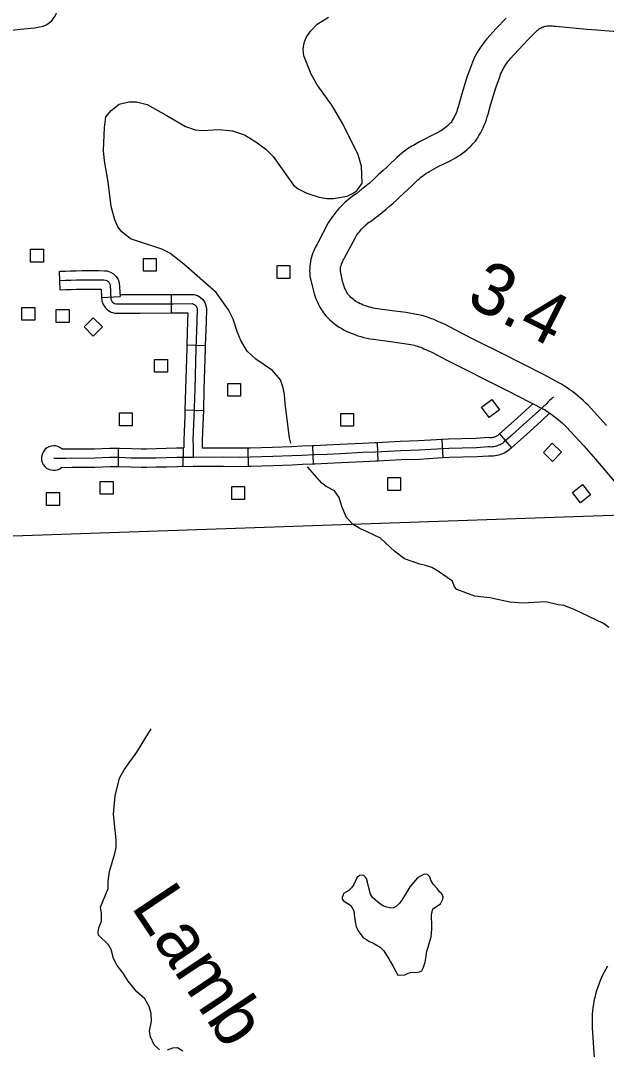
# Model space of a CAD drawing. Extents: x -19 to 366, y -4 to 359.
# Drawn here: x 132.483 to 133.386, y 200.288 to 201.873 of the extents above; entities that cross this region are included whole.
import ezdxf

# ---------------------------------------------------------------- set-up
doc = ezdxf.new("R2010")
doc.units = 0
for name, color, linetype in [('Level 10', 7, 'Continuous'), ('Level 32', 7, 'Continuous'), ('Level 35', 7, 'Continuous'), ('Level 45', 7, 'Continuous'), ('Level 48', 7, 'Continuous'), ('Level 5', 7, 'Continuous'), ('Level 56', 7, 'Continuous'), ('Level 60', 7, 'Continuous')]:
    doc.layers.add(name, color=color, linetype=linetype)

msp = doc.modelspace()

# ---------------------------------------------------------------- linework, layer by layer
at = {"layer": 'Level 10'}
for p, q in [((133.0744, 201.6717), (133.0738, 201.6713)), ((133.292, 201.2726), (133.2919, 201.2727))]:
    msp.add_line(p, q, dxfattribs=at)
for points in [[(133.2318, 201.8771), (133.2158, 201.8606), (133.2019, 201.8452), (133.199, 201.8418), (133.1965, 201.8385), (133.1939, 201.835), (133.1915, 201.8314), (133.1893, 201.8279), (133.1871, 201.8242), (133.185, 201.8204), (133.183, 201.8167), (133.1813, 201.8129), (133.1795, 201.809), (133.1779, 201.8049), (133.1765, 201.8011), (133.1712, 201.7859), (133.1622, 201.7565), (133.1581, 201.7419), (133.1571, 201.7386), (133.1563, 201.7358), (133.1553, 201.7332), (133.1543, 201.7305), (133.1531, 201.7279), (133.1518, 201.7253), (133.1505, 201.7227), (133.1491, 201.7203), (133.1476, 201.7178), (133.1466, 201.7164), (133.1457, 201.7154), (133.1439, 201.7136), (133.1421, 201.7118), (133.1402, 201.7101), (133.1382, 201.7084), (133.1362, 201.7069), (133.1341, 201.7054), (133.132, 201.704), (133.1297, 201.7026), (133.1275, 201.7014), (133.1252, 201.7002), (133.1222, 201.6988), (133.1141, 201.6947), (133.1061, 201.6905), (133.0982, 201.6863), (133.0901, 201.6819), (133.086, 201.6795), (133.082, 201.677), (133.078, 201.6743), (133.0744, 201.6717)], [(133.1024, 201.6335), (133.1053, 201.6356), (133.1079, 201.6374), (133.1106, 201.6391), (133.1133, 201.6407), (133.1206, 201.6446), (133.128, 201.6486), (133.1356, 201.6525), (133.143, 201.6562), (133.1462, 201.6577), (133.15, 201.6597), (133.1537, 201.6618), (133.1574, 201.664), (133.161, 201.6664), (133.1645, 201.6689), (133.1678, 201.6715), (133.1711, 201.6742), (133.1743, 201.6771), (133.1774, 201.6801), (133.1804, 201.6831), (133.1841, 201.6873), (133.1873, 201.692), (133.1897, 201.6959), (133.192, 201.6999), (133.1941, 201.7039), (133.1961, 201.708), (133.1979, 201.7122), (133.1996, 201.7164), (133.2012, 201.7208), (133.2025, 201.7251), (133.2036, 201.729), (133.2076, 201.743), (133.2163, 201.7713), (133.2211, 201.7852), (133.2221, 201.788), (133.2231, 201.7905), (133.2243, 201.7931), (133.2255, 201.7957), (133.2268, 201.7982), (133.2281, 201.8006), (133.2296, 201.803), (133.2311, 201.8055), (133.2327, 201.8077), (133.2343, 201.81), (133.2361, 201.8123), (133.2377, 201.8143), (133.2504, 201.8282), (133.2656, 201.8439), (133.2781, 201.8566), (133.2793, 201.8578), (133.2803, 201.8587), (133.2814, 201.8595), (133.2824, 201.8603), (133.2835, 201.861), (133.2847, 201.8617), (133.2859, 201.8623), (133.287, 201.8629), (133.2883, 201.8634), (133.2895, 201.8638), (133.2908, 201.8642), (133.2916, 201.8644), (133.293, 201.8646), (133.295, 201.8649), (133.297, 201.865), (133.2991, 201.8651), (133.3011, 201.865), (133.3031, 201.8649), (133.3052, 201.8648), (133.3081, 201.8644), (133.3243, 201.8629), (133.34, 201.8615), (133.3558, 201.8601), (133.3714, 201.8589), (133.4025, 201.8564)], [(133.0738, 201.6713), (133.0704, 201.6686), (133.0667, 201.6655), (133.0632, 201.6623), (133.0601, 201.6593), (133.0539, 201.6534), (133.0477, 201.6475), (133.0415, 201.6417), (133.035, 201.6358), (133.0302, 201.6312), (133.0255, 201.627), (133.0208, 201.6228), (133.016, 201.6187), (133.0111, 201.6147), (133.0062, 201.6107), (133.0012, 201.6069), (132.9965, 201.6034), (132.9944, 201.602), (132.9915, 201.5999), (132.9887, 201.5977), (132.986, 201.5955), (132.9833, 201.5932), (132.9808, 201.5908), (132.9783, 201.5884), (132.9761, 201.5861), (132.9737, 201.5835), (132.9711, 201.5806), (132.9686, 201.5776), (132.9662, 201.5744), (132.9639, 201.5713), (132.9616, 201.5681), (132.9595, 201.5648), (132.9574, 201.5613), (132.9411, 201.5305), (132.94, 201.5287), (132.9387, 201.5262), (132.9373, 201.5235), (132.936, 201.5208), (132.9349, 201.5182), (132.9338, 201.5154), (132.9326, 201.5123), (132.9315, 201.5088), (132.9306, 201.5053), (132.9299, 201.5019), (132.9293, 201.4983), (132.9289, 201.4946), (132.9287, 201.491), (132.9286, 201.4875), (132.9287, 201.484), (132.9291, 201.4792), (132.9325, 201.4642), (132.9333, 201.4605), (132.9344, 201.4562), (132.9357, 201.4519), (132.9372, 201.4476), (132.9388, 201.4435), (132.9405, 201.4394), (132.9424, 201.4354), (132.9445, 201.4314), (132.9468, 201.4275), (132.9499, 201.4226), (132.9537, 201.4182), (132.9568, 201.4149), (132.96, 201.4118), (132.9634, 201.4088), (132.9669, 201.406), (132.9705, 201.4033), (132.9743, 201.4007), (132.9781, 201.3984), (132.982, 201.3962), (132.9861, 201.3941), (132.9902, 201.3923), (132.994, 201.3908), (132.9982, 201.3892), (133.0028, 201.3875), (133.0075, 201.3861), (133.0122, 201.3848), (133.0169, 201.3837), (133.0217, 201.3828), (133.0266, 201.382), (133.0307, 201.3816), (133.0495, 201.379), (133.0706, 201.3763), (133.0847, 201.3739), (133.0873, 201.3734), (133.0897, 201.3728), (133.0923, 201.3721), (133.0948, 201.3714), (133.0972, 201.3706), (133.0996, 201.3697), (133.102, 201.3687), (133.1046, 201.3675), (133.1169, 201.362), (133.14, 201.35), (133.1656, 201.3369), (133.2042, 201.3177), (133.2341, 201.3024), (133.2683, 201.2853), (133.2904, 201.2736), (133.292, 201.2726)], [(133.3171, 201.3128), (133.314, 201.3146), (133.29, 201.3274), (133.2555, 201.3447), (133.2255, 201.36), (133.1869, 201.3791), (133.1617, 201.3921), (133.1376, 201.4046), (133.124, 201.4107), (133.1205, 201.4123), (133.1167, 201.4138), (133.1129, 201.4152), (133.109, 201.4165), (133.1051, 201.4177), (133.1012, 201.4187), (133.0972, 201.4197), (133.0933, 201.4204), (133.0776, 201.4232), (133.0557, 201.4259), (133.0367, 201.4285), (133.033, 201.429), (133.0298, 201.4295), (133.0267, 201.43), (133.0237, 201.4308), (133.0207, 201.4316), (133.0176, 201.4325), (133.0147, 201.4335), (133.0114, 201.4348), (133.0087, 201.4359), (133.0064, 201.4369), (133.0042, 201.438), (133.0021, 201.4392), (133, 201.4405), (132.9979, 201.4419), (132.996, 201.4434), (132.994, 201.4449), (132.9922, 201.4466), (132.9904, 201.4483), (132.9888, 201.45), (132.988, 201.4509), (132.9873, 201.452), (132.986, 201.4543), (132.9848, 201.4566), (132.9837, 201.4589), (132.9826, 201.4614), (132.9817, 201.4638), (132.9808, 201.4663), (132.9801, 201.4688), (132.9794, 201.4713), (132.9787, 201.4745), (132.976, 201.4864), (132.976, 201.4865), (132.976, 201.4878), (132.976, 201.4893), (132.9761, 201.4906), (132.9762, 201.4918), (132.9764, 201.4931), (132.9767, 201.4945), (132.9771, 201.4958), (132.9775, 201.497), (132.978, 201.4986), (132.9786, 201.4999), (132.9792, 201.5014), (132.9798, 201.5027), (132.9805, 201.504), (132.9813, 201.5054), (132.9825, 201.5075), (132.9986, 201.5379), (132.9998, 201.5399), (133.0011, 201.5419), (133.0025, 201.5439), (133.004, 201.5459), (133.0054, 201.5478), (133.007, 201.5497), (133.0087, 201.5516), (133.0106, 201.5536), (133.0122, 201.5553), (133.0136, 201.5567), (133.0151, 201.5581), (133.0165, 201.5594), (133.0181, 201.5606), (133.0196, 201.5618), (133.0212, 201.563), (133.0238, 201.5646), (133.0298, 201.5691), (133.0354, 201.5735), (133.041, 201.5779), (133.0464, 201.5824), (133.0518, 201.587), (133.0572, 201.5917), (133.0624, 201.5965), (133.0673, 201.6012), (133.0737, 201.607), (133.0801, 201.613), (133.0865, 201.6191), (133.0929, 201.6251), (133.0955, 201.6277), (133.0979, 201.6298), (133.1002, 201.6318), (133.1024, 201.6335)], [(133.3865, 201.2494), (133.3581, 201.2803), (133.3541, 201.2842), (133.3503, 201.2878), (133.3464, 201.2913), (133.3424, 201.2946), (133.3383, 201.2979), (133.3342, 201.3011), (133.33, 201.3042), (133.3257, 201.3071), (133.3214, 201.31), (133.3171, 201.3128)], [(133.2919, 201.2727), (133.2956, 201.2703), (133.299, 201.268), (133.3024, 201.2657), (133.3058, 201.2632), (133.309, 201.2607), (133.3123, 201.2581), (133.3154, 201.2554), (133.3185, 201.2527), (133.3215, 201.2499), (133.3242, 201.2473), (133.3513, 201.2177), (133.3693, 201.1975), (133.3979, 201.1635)], [(133.3879, 200.4157), (133.3853, 200.4112), (133.3827, 200.4066), (133.3803, 200.4019), (133.3782, 200.3972), (133.3761, 200.3924), (133.3742, 200.3875), (133.3724, 200.3826), (133.3708, 200.3776), (133.3694, 200.3726), (133.3682, 200.3676), (133.367, 200.3624), (133.3661, 200.3572), (133.3654, 200.352), (133.3648, 200.3469), (133.3643, 200.3417), (133.3641, 200.3364), (133.364, 200.3312), (133.364, 200.326), (133.3643, 200.3209), (133.3662, 200.2902), (133.3682, 200.2597)]]:
    msp.add_lwpolyline(points, dxfattribs=at)
at = {"layer": 'Level 32'}
for p, q in [((132.5441, 201.4584), (132.5429, 201.4868)), ((132.6079, 201.4464), (132.6363, 201.448)), ((132.7157, 201.4227), (132.7155, 201.4511)), ((132.7393, 201.3733), (132.7677, 201.3724)), ((132.7364, 201.2733), (132.7648, 201.2725)), ((133.1325, 201.2275), (133.1338, 201.1992)), ((133.2212, 201.2361), (133.2399, 201.2148)), ((132.634, 201.1859), (132.6341, 201.2144)), ((132.7338, 201.1863), (132.7342, 201.2147)), ((132.8332, 201.2143), (132.8337, 201.1859)), ((132.9328, 201.2178), (132.934, 201.1894)), ((133.0325, 201.2226), (133.034, 201.1942))]:
    msp.add_line(p, q, dxfattribs=at)
for points in [[(132.5429, 201.4868), (132.5515, 201.4871), (132.5601, 201.4874), (132.5688, 201.4876), (132.5774, 201.4878), (132.586, 201.4879), (132.5947, 201.4879), (132.6033, 201.4878), (132.6123, 201.4877), (132.6166, 201.4873), (132.6218, 201.4856), (132.6265, 201.4828), (132.6304, 201.4789), (132.6332, 201.4743), (132.6351, 201.4688), (132.6363, 201.448)], [(132.5435, 201.4726), (132.5521, 201.4729), (132.5606, 201.4732), (132.5691, 201.4734), (132.5776, 201.4736), (132.5861, 201.4737), (132.5946, 201.4737), (132.6031, 201.4736), (132.6116, 201.4735), (132.6137, 201.4733), (132.6158, 201.4726), (132.6177, 201.4715), (132.6192, 201.47), (132.6203, 201.4681), (132.621, 201.4661), (132.6223, 201.4441), (132.623, 201.4419), (132.6243, 201.44), (132.626, 201.4384), (132.628, 201.4372), (132.6302, 201.4366), (132.6672, 201.4366), (132.7187, 201.4369), (132.7478, 201.437), (132.7497, 201.4364), (132.7515, 201.4353), (132.753, 201.4339), (132.7542, 201.4322), (132.755, 201.4302), (132.7553, 201.4282), (132.7547, 201.4095), (132.7533, 201.3676), (132.7515, 201.305), (132.7503, 201.2622), (132.7492, 201.2398), (132.7488, 201.225), (132.7489, 201.2189), (132.749, 201.2059), (132.7491, 201.2003)], [(132.5441, 201.4584), (132.5526, 201.4587), (132.561, 201.459), (132.5694, 201.4592), (132.5778, 201.4594), (132.5862, 201.4595), (132.5946, 201.4595), (132.6029, 201.4594), (132.6072, 201.4593), (132.6079, 201.4464)], [(132.6361, 201.4508), (132.6671, 201.4508), (132.7155, 201.4511)], [(132.7155, 201.4511), (132.7186, 201.4511), (132.75, 201.4512), (132.7556, 201.4494), (132.7601, 201.4467), (132.7639, 201.4432), (132.7668, 201.4388), (132.7688, 201.434), (132.7695, 201.4291), (132.7689, 201.4091), (132.7677, 201.3724)], [(132.6079, 201.4464), (132.6082, 201.4413), (132.6102, 201.4356), (132.6133, 201.4308), (132.6175, 201.4269), (132.6226, 201.424), (132.6283, 201.4224), (132.6672, 201.4224), (132.7157, 201.4227)], [(132.7157, 201.4227), (132.7188, 201.4227), (132.7409, 201.4228), (132.7405, 201.41), (132.7393, 201.3733)], [(132.7393, 201.3733), (132.7391, 201.3681), (132.7373, 201.3054), (132.7364, 201.2733)], [(132.7677, 201.3724), (132.7675, 201.3672), (132.7657, 201.3046), (132.7648, 201.2725)], [(133.3045, 201.2927), (133.3027, 201.2913), (133.3008, 201.2898), (133.2991, 201.2883), (133.2973, 201.2867), (133.2957, 201.285), (133.2941, 201.2833), (133.2765, 201.2667), (133.2585, 201.2505), (133.2395, 201.2333), (133.2274, 201.2227), (133.2257, 201.2215), (133.224, 201.2204), (133.2222, 201.2194), (133.2203, 201.2186), (133.2184, 201.2178), (133.2165, 201.2172), (133.2145, 201.2167), (133.2125, 201.2164), (133.2104, 201.2161), (133.2084, 201.216), (133.2064, 201.2161), (133.2043, 201.2162), (133.1861, 201.2149), (133.1638, 201.2143), (133.1431, 201.2138), (133.1248, 201.2129), (133.0974, 201.2112), (133.069, 201.2102), (133.0301, 201.2082), (133.0108, 201.2073), (132.9763, 201.2056), (132.9555, 201.2047), (132.9359, 201.2037), (132.9171, 201.2029), (132.9013, 201.2022), (132.8719, 201.2012), (132.8373, 201.2002), (132.8198, 201.1999), (132.7958, 201.2001), (132.7637, 201.2), (132.7491, 201.2003)], [(132.7364, 201.2733), (132.7361, 201.2627), (132.735, 201.2404), (132.7346, 201.2251), (132.7347, 201.2148)], [(133.2726, 201.2826), (133.2669, 201.2772), (133.249, 201.261), (133.2301, 201.2439), (133.2212, 201.2361)], [(132.7648, 201.2725), (132.7645, 201.2617), (132.7634, 201.2393), (132.7631, 201.2249), (132.7631, 201.2142)], [(133.2984, 201.2679), (133.2862, 201.2563), (133.268, 201.2399), (133.2489, 201.2227), (133.2399, 201.2148)], [(133.1325, 201.2275), (133.124, 201.2271), (133.0967, 201.2254), (133.0684, 201.2244), (133.0325, 201.2226)], [(133.2212, 201.2361), (133.2185, 201.2338), (133.2178, 201.2333), (133.2168, 201.2327), (133.2158, 201.2321), (133.2148, 201.2317), (133.2137, 201.2312), (133.2126, 201.2309), (133.2116, 201.2306), (133.2104, 201.2304), (133.2093, 201.2303), (133.2082, 201.2303), (133.207, 201.2303), (133.2044, 201.2305), (133.1853, 201.2291), (133.1635, 201.2285), (133.1426, 201.228), (133.1325, 201.2275)], [(132.5467, 201.213), (132.562, 201.2133), (132.5771, 201.2132), (132.5969, 201.2134), (132.6205, 201.2144), (132.6341, 201.2144)], [(132.6341, 201.2144), (132.6353, 201.2143), (132.6539, 201.2137), (132.6688, 201.2133), (132.6772, 201.2134), (132.6919, 201.2136), (132.7074, 201.2141), (132.7236, 201.2146), (132.7347, 201.2148)], [(132.8332, 201.2143), (132.8197, 201.2141), (132.7958, 201.2143), (132.7631, 201.2142)], [(132.9328, 201.2178), (132.9164, 201.2171), (132.9007, 201.2164), (132.8714, 201.2154), (132.837, 201.2144), (132.8332, 201.2143)], [(133.0325, 201.2226), (133.0294, 201.2224), (133.0101, 201.2215), (132.9757, 201.2198), (132.9548, 201.2189), (132.9352, 201.2179), (132.9328, 201.2178)], [(133.2399, 201.2148), (133.2362, 201.2115), (133.2336, 201.2097), (133.2311, 201.2081), (133.2285, 201.2067), (133.2258, 201.2055), (133.2231, 201.2044), (133.2203, 201.2035), (133.2174, 201.2028), (133.2145, 201.2023), (133.2116, 201.202), (133.2087, 201.2018), (133.2057, 201.2019), (133.2043, 201.202), (133.1868, 201.2007), (133.1642, 201.2001), (133.1436, 201.1996), (133.1338, 201.1992)], [(132.5341, 201.199), (132.5432, 201.1989), (132.5527, 201.1989), (132.5621, 201.1991), (132.5771, 201.199), (132.5973, 201.1992), (132.6207, 201.2002), (132.6351, 201.2001), (132.6534, 201.1995), (132.6687, 201.1991), (132.6775, 201.1992), (132.6922, 201.1994), (132.7078, 201.1999), (132.7239, 201.2004), (132.7316, 201.2005), (132.7491, 201.2003)], [(133.034, 201.1942), (133.0308, 201.194), (133.0114, 201.1931), (132.977, 201.1914), (132.9561, 201.1905), (132.9365, 201.1895), (132.934, 201.1894)], [(133.1338, 201.1992), (133.1256, 201.1988), (133.0981, 201.197), (133.0696, 201.196), (133.034, 201.1942)], [(132.5464, 201.1846), (132.5622, 201.1849), (132.5771, 201.1848), (132.5977, 201.185), (132.621, 201.186), (132.634, 201.1859)], [(132.634, 201.1859), (132.6348, 201.1859), (132.653, 201.1853), (132.6687, 201.1849), (132.6777, 201.185), (132.6925, 201.1852), (132.7082, 201.1857), (132.7242, 201.1862), (132.7317, 201.1863), (132.7338, 201.1863)], [(132.7338, 201.1863), (132.7489, 201.1861)], [(132.8337, 201.1859), (132.8199, 201.1857), (132.7957, 201.1858), (132.7636, 201.1858), (132.7489, 201.1861)], [(132.934, 201.1894), (132.9177, 201.1888), (132.9019, 201.188), (132.8723, 201.187), (132.8376, 201.186), (132.8337, 201.1859)]]:
    msp.add_lwpolyline(points, dxfattribs=at)
msp.add_arc((132.5341, 201.199), 0.0189, 48.0262, 310.7835, dxfattribs=at)
at = {"layer": 'Level 35'}
for points in [[(132.6122, 201.7086), (132.6146, 201.7249), (132.6224, 201.7345), (132.6348, 201.7442), (132.6498, 201.7478), (132.6616, 201.748), (132.6783, 201.7437), (132.7073, 201.7274), (132.7375, 201.71), (132.7519, 201.7049), (132.7629, 201.7039), (132.7887, 201.7054), (132.8095, 201.7034), (132.8281, 201.6972), (132.8457, 201.6865), (132.861, 201.6753), (132.8726, 201.6637), (132.9035, 201.6197), (132.9108, 201.6138), (132.9245, 201.6071), (132.9432, 201.6009), (132.9557, 201.5992), (132.9648, 201.599), (132.9863, 201.6027), (132.9949, 201.6066), (133.0013, 201.6109), (133.0095, 201.6227), (133.0087, 201.6489), (133.0035, 201.6663), (132.9797, 201.7141), (132.963, 201.7431), (132.9402, 201.7743), (132.9312, 201.7905), (132.9198, 201.8188), (132.9189, 201.829), (132.9202, 201.8389), (132.9235, 201.8473), (132.9298, 201.8568), (132.9402, 201.8676), (132.9579, 201.8785)], [(132.8997, 201.2217), (132.8974, 201.23), (132.8909, 201.2831), (132.8899, 201.2967), (132.8878, 201.3073), (132.8835, 201.3194), (132.8715, 201.334), (132.8459, 201.3515), (132.8321, 201.3638), (132.8224, 201.38), (132.8173, 201.3924), (132.8105, 201.4128), (132.8035, 201.4275), (132.7845, 201.4542), (132.7347, 201.4979), (132.7132, 201.515), (132.7006, 201.5209), (132.6527, 201.5369), (132.6389, 201.5477), (132.6331, 201.5552), (132.6284, 201.5662), (132.6224, 201.5866), (132.618, 201.6248), (132.6122, 201.657), (132.6109, 201.6729), (132.6122, 201.7086)], [(133.3901, 200.938), (133.3817, 200.944), (133.3363, 200.9657), (133.3207, 200.9716), (133.3116, 200.973), (133.293, 200.9776), (133.2574, 200.9752), (133.2373, 200.9768), (133.2062, 200.9836), (133.1835, 200.9863), (133.1557, 200.9966), (133.1518, 201.0003), (133.1487, 201.009), (133.1257, 201.0253), (133.1169, 201.0302), (133.107, 201.0334), (133.0983, 201.0352), (133.0751, 201.0436), (133.0601, 201.0548), (133.0379, 201.0753), (133.0165, 201.0857), (133.0058, 201.0904), (132.9959, 201.0964), (132.9855, 201.1072), (132.9781, 201.1242), (132.9741, 201.1382), (132.9671, 201.1483), (132.9541, 201.155), (132.9472, 201.1602), (132.9251, 201.1852)], [(132.6285, 200.5893), (132.6303, 200.5988), (132.6305, 200.6106), (132.6265, 200.6503), (132.6287, 200.6784), (132.6355, 200.7055), (132.6425, 200.7185), (132.6621, 200.7457), (132.6843, 200.7817)], [(132.6971, 200.2871), (132.689, 200.2946), (132.6832, 200.3067), (132.6819, 200.3161), (132.6847, 200.3313), (132.6845, 200.3427), (132.6813, 200.3537), (132.6747, 200.3657), (132.6624, 200.3762), (132.6489, 200.3927), (132.6412, 200.4051), (132.6319, 200.4167), (132.6261, 200.4276), (132.6225, 200.4416), (132.6186, 200.4488), (132.6032, 200.4634), (132.6024, 200.4687), (132.6038, 200.4751), (132.6078, 200.485), (132.608, 200.4968), (132.6063, 200.5067), (132.618, 200.5356), (132.6182, 200.5463), (132.6202, 200.5615), (132.6285, 200.5893)], [(133.0648, 200.4021), (133.0756, 200.4025), (133.0804, 200.4051), (133.0842, 200.4059), (133.0882, 200.4066), (133.092, 200.4062), (133.0982, 200.4073), (133.1017, 200.4087), (133.1034, 200.4127), (133.1066, 200.4219), (133.1081, 200.4314), (133.1093, 200.4388), (133.1111, 200.4453), (133.1129, 200.4507), (133.1161, 200.461), (133.117, 200.473), (133.117, 200.4815), (133.1164, 200.4908), (133.1163, 200.4959), (133.1174, 200.4995), (133.1186, 200.5041), (133.1224, 200.507), (133.1265, 200.5094), (133.1306, 200.5121), (133.1322, 200.5159), (133.134, 200.519), (133.1343, 200.5228), (133.1324, 200.5273), (133.1287, 200.5303), (133.1252, 200.5354), (133.119, 200.5423), (133.1153, 200.5485), (133.1141, 200.5536), (133.1104, 200.5571), (133.1051, 200.5574), (133.095, 200.5519), (133.0831, 200.5379), (133.078, 200.5296), (133.0747, 200.5244), (133.0696, 200.516), (133.066, 200.5121), (133.0625, 200.5084), (133.0578, 200.5059), (133.0539, 200.5052), (133.0474, 200.507), (133.0415, 200.509), (133.0336, 200.5144), (133.0257, 200.5216), (133.0226, 200.5269), (133.02, 200.5365), (133.0179, 200.5452), (133.0161, 200.5511), (133.0124, 200.5554), (133.0099, 200.5563), (133.0054, 200.5558), (133.0015, 200.552), (132.9966, 200.5418), (132.9931, 200.5368), (132.989, 200.5327), (132.9808, 200.5277), (132.9802, 200.5256), (132.979, 200.5216), (132.9787, 200.5191), (132.9806, 200.5168), (132.9923, 200.5095), (132.9968, 200.501), (132.9973, 200.4955), (132.9986, 200.4847), (133.0001, 200.4764), (133.0043, 200.4688), (133.0105, 200.4606), (133.0197, 200.4545), (133.0277, 200.451), (133.0373, 200.4451), (133.0429, 200.4393), (133.047, 200.4328), (133.0507, 200.4273), (133.0534, 200.4223), (133.0569, 200.4162), (133.0648, 200.4021)], [(132.7331, 200.2846), (132.7247, 200.2902), (132.7171, 200.2893), (132.7092, 200.2865)]]:
    msp.add_lwpolyline(points, dxfattribs=at)
at = {"layer": 'Level 45'}
msp.add_lwpolyline([(132.5383, 201.8854), (132.5365, 201.8813), (132.5329, 201.8759), (132.5297, 201.8715), (132.5237, 201.8668), (132.5173, 201.8639), (132.5045, 201.8614), (132.4824, 201.8593), (132.4648, 201.8574), (132.4591, 201.8565), (132.4556, 201.8556), (132.4547, 201.855), (132.4538, 201.8539), (132.4528, 201.8516), (132.453, 201.8525)], dxfattribs=at)
at = {"layer": 'Level 5'}
msp.add_lwpolyline([(133.4403, 201.112), (132.4715, 201.0786)], dxfattribs=at)
at = {"layer": 'Level 56'}
for points in [[(132.4984, 201.501), (132.4984, 201.5207), (132.5181, 201.5207), (132.5181, 201.501)], [(132.6723, 201.4868), (132.6723, 201.5065), (132.692, 201.5065), (132.692, 201.4868)], [(132.8784, 201.4758), (132.8784, 201.4955), (132.8982, 201.4955), (132.8982, 201.4758)], [(132.485, 201.4113), (132.485, 201.431), (132.5048, 201.431), (132.5048, 201.4113)], [(132.5381, 201.408), (132.5381, 201.4277), (132.5579, 201.4277), (132.5579, 201.408)], [(132.6091, 201.401), (132.5951, 201.387), (132.5811, 201.401), (132.5951, 201.415)], [(132.6896, 201.3314), (132.6896, 201.3511), (132.7094, 201.3511), (132.7094, 201.3314)], [(132.8024, 201.2944), (132.8024, 201.3141), (132.8222, 201.3141), (132.8222, 201.2944)], [(133.2211, 201.2733), (133.2053, 201.2616), (133.1935, 201.2775), (133.2094, 201.2892)], [(132.6354, 201.2488), (132.6354, 201.2685), (132.6552, 201.2685), (132.6552, 201.2488)], [(132.9767, 201.2479), (132.9767, 201.2676), (132.9964, 201.2676), (132.9964, 201.2479)], [(133.289, 201.2076), (133.3027, 201.2218), (133.3169, 201.2081), (133.3032, 201.1939)], [(132.6058, 201.1432), (132.6058, 201.163), (132.6256, 201.163), (132.6256, 201.1432)], [(133.0492, 201.1492), (133.0492, 201.1689), (133.0689, 201.1689), (133.0689, 201.1492)], [(132.8086, 201.1352), (132.8086, 201.1549), (132.8283, 201.1549), (132.8283, 201.1352)], [(133.3616, 201.1424), (133.3461, 201.1302), (133.3339, 201.1458), (133.3494, 201.158)], [(132.523, 201.1261), (132.523, 201.1458), (132.5428, 201.1458), (132.5428, 201.1261)]]:
    msp.add_lwpolyline(points, close=True, dxfattribs=at)
at = {"layer": 'Level 60'}
for points in [[(139.4406, 1.5315), (139.2511, 10.1473), (139.0608, 18.7633), (138.8699, 27.3793), (138.6784, 35.9956), (138.4861, 44.6119), (138.2932, 53.2285), (138.0997, 61.8451), (137.9055, 70.4619), (137.7106, 79.0789), (137.5151, 87.6959), (137.319, 96.3132), (137.1221, 104.9306), (136.9247, 113.5481), (136.7265, 122.1658), (136.5278, 130.7836), (136.3283, 139.4016), (136.1282, 148.0197), (135.9275, 156.6379), (135.7261, 165.2564), (135.5241, 173.8749), (135.3214, 182.4936), (135.1181, 191.1125), (134.9141, 199.7315), (134.7095, 208.3506), (134.5043, 216.9699), (134.2984, 225.5894), (134.0919, 234.209), (133.8847, 242.8288), (133.6769, 251.4487), (133.4685, 260.0687), (133.2594, 268.6889), (133.0497, 277.3093), (132.8393, 285.9298), (132.6283, 294.5504), (132.4167, 303.1713), (132.2044, 311.7922), (131.9916, 320.4133), (131.778, 329.0346), (131.5639, 337.656), (131.3491, 346.2776)], [(0, 198.1326), (7.1014, 198.137), (14.2028, 198.1503), (21.3042, 198.1724), (28.4055, 198.2034), (35.5068, 198.2433), (42.6081, 198.292), (49.7092, 198.3496), (56.8103, 198.4161), (63.9113, 198.4913), (71.0123, 198.5755), (78.1131, 198.6685), (85.2137, 198.7704), (92.3143, 198.8811), (99.4147, 199.0007), (106.5149, 199.1291), (113.615, 199.2664), (120.7149, 199.4126), (127.8146, 199.5676), (134.9141, 199.7315), (142.0135, 199.9042), (149.1125, 200.0858), (156.2114, 200.2762), (163.31, 200.4755), (170.4084, 200.6837), (177.5065, 200.9007), (184.6043, 201.1265), (191.7018, 201.3612), (198.799, 201.6048), (205.896, 201.8572), (212.9926, 202.1185), (220.0888, 202.3886), (227.1848, 202.6676), (234.2803, 202.9554), (241.3755, 203.2521), (248.4704, 203.5576), (255.5648, 203.872), (262.6589, 204.1952), (269.7525, 204.5273), (276.8457, 204.8682), (283.9385, 205.218), (291.0309, 205.5766), (298.1228, 205.9441), (305.2142, 206.3204), (312.3051, 206.7056), (319.3956, 207.0996), (326.4856, 207.5024), (333.5751, 207.9141), (340.664, 208.3347)]]:
    msp.add_spline(points, degree=3, dxfattribs=at)

# ---------------------------------------------------------------- texts
at = {"layer": 'Level 35'}
msp.add_text('Lamb', height=0.08, rotation=303.7441, dxfattribs=at).set_placement((132.6522, 200.5077))
at = {"layer": 'Level 48'}
msp.add_text('3.4', height=0.08, rotation=333.1425, dxfattribs=at).set_placement((133.1677, 201.4365))

doc.saveas('drawing.dxf')
